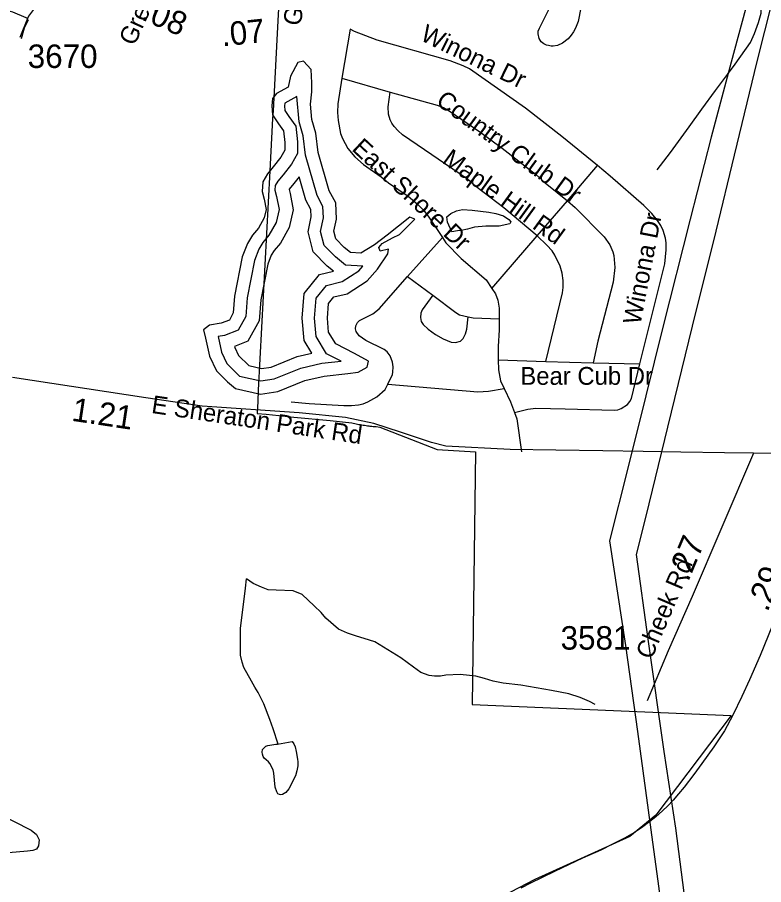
# Model space of a CAD drawing. Extents: x 1662474 to 1856135, y 779280 to 917889.
# Drawn here: x 1763739 to 1767712, y 806253 to 810871 of the extents above; entities that cross this region are included whole.
import ezdxf

# ---------------------------------------------------------------- set-up
doc = ezdxf.new("R2010")
doc.units = 0
for name, color, linetype in [('Exist Boundary Political City Limit New', 7, 'Continuous'), ('Exist Hydrographic Buffer Line', 7, 'Continuous'), ('Exist Hydrographic Misc Water Feature', 7, 'Continuous'), ('Exist Hydrographic Pond Over 1500 Sq Ft', 7, 'Continuous'), ('Exist Hydrographic Pond Under 1500 Sq Ft', 7, 'Continuous'), ('Exist Road Non-System Type 51', 7, 'Continuous'), ('Exist Road Non-System Type 51 Label', 7, 'Continuous'), ('Exist Road Secondary Mileage Tenths English Label', 7, 'Continuous'), ('Exist Road Secondary Type 51 Attributed', 7, 'Continuous'), ('Exist Road Secondary Type 51 Label', 7, 'Continuous'), ('Exist Road Secondary Type 51 Number Label', 7, 'Continuous'), ('Exist Utilities Electrical Transmission Line', 7, 'Continuous'), ('Map Preparation Boundary City Limit Buffer Line', 7, 'Continuous')]:
    doc.layers.add(name, color=color, linetype=linetype)

msp = doc.modelspace()

# ---------------------------------------------------------------- linework, layer by layer
at = {"layer": 'Exist Boundary Political City Limit New'}
for points in [[(1765146.9, 811256.1), (1765120.2, 810750.8), (1765100.4, 810373.2), (1765098.1, 810332.1), (1765083.5, 810053.5), (1765022.1, 808885.6)], [(1765022.1, 808885.6), (1765019, 808826.9), (1765015.5, 808761.2), (1765064.1, 808758.2), (1765166, 808747.5), (1765211.1, 808742.9), (1765404.1, 808724.4), (1765520.5, 808712.2), (1765528, 808710.4), (1765535.4, 808708.7), (1765542.9, 808707), (1765550.4, 808705.4), (1765557.9, 808703.9), (1765565.4, 808702.5), (1765572.9, 808701.2), (1765580.5, 808699.9), (1765588, 808698.7), (1765595.6, 808697.5), (1765603.1, 808696.5), (1765610.8, 808695.5), (1765616.5, 808694.9), (1765618.4, 808694.6), (1765625.9, 808693.8), (1765633.6, 808693), (1765641.1, 808692.4), (1765648.9, 808691.8), (1765668.5, 808689.2), (1765973.6, 808570.4), (1766177.6, 808557.7), (1766160.4, 807211.4), (1767538.8, 807154.2), (1767139.1, 806623.7), (1767000.5, 806509.4), (1766494.8, 806280.9), (1766323.5, 806191.1)]]:
    msp.add_lwpolyline(points, dxfattribs=at)
at = {"layer": 'Exist Hydrographic Buffer Line'}
for points in [[(1765228, 810449.4), (1765163.4, 810413.5), (1765162.1, 810399.8), (1765164, 810374.3), (1765184.5, 810342.4), (1765221.3, 810291.9), (1765230.5, 810208.8), (1765230.5, 810146.8), (1765198.9, 810088.9), (1765153.8, 810032.6), (1765126.1, 809998.7), (1765112.7, 809975.8), (1765111, 809950.6), (1765119.3, 809917.8), (1765132.5, 809847.2), (1765116.9, 809779.5), (1765078.4, 809711.2), (1765046.7, 809672.5), (1765025, 809637.1), (1765001.8, 809576.4), (1764962.5, 809376.8), (1764954.9, 809277.3), (1764915.6, 809205.3), (1764841.6, 809176.9), (1764808.5, 809171.3), (1764826.2, 809089), (1764855.5, 809027.7), (1764921.9, 808961.3)], [(1764921.9, 808961.3), (1765035.9, 808935), (1765107.4, 808945.6), (1765248.8, 809002.8), (1765361, 809029), (1765462.8, 809040), (1765385.5, 809079.9), (1765329.4, 809171.7), (1765320.5, 809269.2), (1765329.7, 809375), (1765385, 809444), (1765468.6, 809463.9), (1765557.1, 809521), (1765579.2, 809545.8), (1765487.1, 809551.6), (1765432.8, 809595), (1765372.1, 809655.7), (1765353.3, 809730.8), (1765368.5, 809803), (1765366.1, 809864.6), (1765335.7, 809922.2), (1765274.1, 810137.5), (1765260.3, 810240.3), (1765239.3, 810313.9), (1765228, 810449.4)], [(1765239.7, 810022), (1765211.1, 809986.2), (1765186.8, 809956.5), (1765185.9, 809955), (1765191.3, 809933.5), (1765207.8, 809845.6), (1765186.3, 809752.7), (1765139.5, 809669.5), (1765106.9, 809629.6), (1765091.3, 809604.4), (1765072.9, 809556), (1765035.7, 809366.9), (1765027.1, 809255.9), (1764967.3, 809146.2), (1764895.2, 809118.5), (1764896.4, 809112.9), (1764916.5, 809070.9), (1764970.9, 809016.5)], [(1764970.9, 809016.5), (1765038.5, 809000.9), (1765090.3, 809008.6), (1765229.2, 809064.8), (1765307.7, 809083.1), (1765266.2, 809150.8), (1765255.5, 809269.1), (1765266.9, 809400.1), (1765348.3, 809501.9), (1765423.2, 809519.7), (1765389.6, 809546.6), (1765313.6, 809622.6), (1765286.8, 809729.5), (1765303.4, 809808.5), (1765301.9, 809847.3), (1765275.2, 809897.9), (1765239.7, 810022)]]:
    msp.add_lwpolyline(points, dxfattribs=at)
at = {"layer": 'Exist Hydrographic Misc Water Feature'}
for points in [[(1767146.2, 810059.4), (1767217, 810150.8), (1767316.2, 810288.1), (1767382.9, 810381.5), (1767455.9, 810481), (1767520.7, 810566.5), (1767561.1, 810622.1), (1767642.1, 810737.5), (1767664.4, 810785.4), (1767684.9, 810843.1), (1767699.3, 810893), (1767696.2, 810987.1), (1767668.9, 811101.4), (1767655.4, 811139.5), (1767641.8, 811197.6), (1767646.6, 811277.6), (1767654.8, 811331.5), (1767663.2, 811357.5)], [(1765127.8, 807001.8), (1765101.3, 807083.4), (1765083.6, 807131.6), (1765052.4, 807215.9), (1765020.9, 807276.2), (1765003.2, 807304.3), (1764985.4, 807336.5), (1764945.8, 807408.8), (1764936.2, 807436.9), (1764926.5, 807475), (1764927, 807535), (1764927.6, 807617.1), (1764953.4, 807830.9), (1764959.8, 807880.8)], [(1766814.9, 807211.4), (1766784.9, 807227.7), (1766735.1, 807250.1), (1766675.2, 807268.6), (1766583.4, 807287.3), (1766419.5, 807314.7), (1766325.6, 807325.5), (1766271.7, 807335.9), (1766225.8, 807350.3), (1766180, 807362.6), (1766096, 807371.4), (1766019.9, 807368), (1765991.8, 807362.2), (1765959.8, 807362.5), (1765931.9, 807366.6), (1765888, 807383), (1765848.3, 807411.3), (1765780.6, 807460), (1765643.2, 807545.1), (1765585.4, 807563.6), (1765545.4, 807575.9), (1765497.6, 807592.3), (1765449.8, 807612.8), (1765382.2, 807671.3), (1765356.5, 807701.5), (1765318.8, 807737.8), (1765255.2, 807798.4), (1765207.5, 807816.7), (1765117.5, 807821.5), (1765075.4, 807821.9), (1765039.5, 807836.1), (1764995.6, 807856.6), (1764959.8, 807880.8)]]:
    msp.add_lwpolyline(points, dxfattribs=at)
at = {"layer": 'Exist Hydrographic Pond Over 1500 Sq Ft'}
for points in [[(1765262.8, 810636.9), (1765232, 810630.1), (1765194.2, 810558.1), (1765180.5, 810499.8), (1765118.8, 810465.6), (1765098.2, 810438.1), (1765094.8, 810400.4), (1765098.2, 810352.4), (1765129.1, 810304.5), (1765156.5, 810266.8), (1765163.4, 810205.1), (1765163.4, 810163.9), (1765142.8, 810126.2), (1765101.7, 810074.8), (1765070.8, 810037.1), (1765046.8, 809996), (1765043.4, 809944.6), (1765053.6, 809903.5), (1765063.9, 809848.6), (1765053.6, 809804.1), (1765022.8, 809749.2), (1764991.9, 809711.5), (1764964.5, 809667), (1764937.1, 809595), (1764895.9, 809385.9), (1764889, 809296.8), (1764868.5, 809259.1), (1764823.9, 809242), (1764762.2, 809231.7), (1764731.3, 809207.7), (1764741.6, 809163.1), (1764762.2, 809067.2), (1764799.9, 808988.3), (1764858.2, 808930.1), (1764900.1, 808895.6)], [(1764900.1, 808895.6), (1765033.1, 808865), (1765125.7, 808878.7), (1765269.7, 808936.9), (1765372.5, 808960.9), (1765499.4, 808974.6), (1765554.3, 808981.5), (1765602.3, 809008.9), (1765609.2, 809039.7), (1765533.7, 809080.9), (1765434.3, 809132.3), (1765396.6, 809194), (1765389.7, 809269.4), (1765396.6, 809348.2), (1765424, 809382.5), (1765496, 809399.6), (1765602.3, 809468.2), (1765657.2, 809529.9), (1765712, 809612.1), (1765715.5, 809636.1), (1765670.9, 809625.8), (1765664, 809646.4), (1765681.2, 809667), (1765736, 809697.8), (1765773.8, 809714.9), (1765856.1, 809797.2), (1765828.6, 809807.5), (1765708.6, 809711.5), (1765640, 809660.1), (1765568, 809615.6), (1765513.1, 809619), (1765478.9, 809646.4), (1765434.3, 809691), (1765424, 809732.1), (1765437.7, 809797.2), (1765434.3, 809882.9), (1765400, 809948), (1765341.7, 810151.6), (1765328, 810254.4), (1765307.4, 810326.4), (1765300.5, 810408.7), (1765307.4, 810473.8), (1765307.4, 810521.8), (1765304, 810593.7), (1765262.8, 810636.9)]]:
    msp.add_lwpolyline(points, dxfattribs=at)
at = {"layer": 'Exist Hydrographic Pond Under 1500 Sq Ft'}
for points in [[(1766631.8, 810967.9), (1766717.3, 810931.2), (1766739.4, 810921), (1766724.6, 810849.1), (1766710.3, 810813.2), (1766700.2, 810793.2), (1766688.1, 810775.4), (1766672, 810757.5), (1766641.6, 810733.7), (1766615.6, 810722), (1766591.6, 810718.2), (1766581.5, 810718.2), (1766567.6, 810720.4), (1766555.5, 810722.5), (1766541.7, 810730.5), (1766527.6, 810740.7), (1766518, 810758.8), (1766512, 810782.8), (1766512.2, 810796.9), (1766518.4, 810812.7), (1766601.8, 810982.1), (1766631.8, 810967.9)], [(1766052.2, 809728.8), (1766029.5, 809780.6), (1766026.3, 809808.2), (1766047.4, 809826), (1766076.6, 809840.6), (1766109, 809847.1), (1766160.9, 809843.9), (1766248.5, 809834.1), (1766287.4, 809826), (1766327.9, 809814.7), (1766355.5, 809795.2), (1766366.8, 809782.3), (1766362, 809770.9), (1766303.6, 809759.6), (1766233.9, 809759.6), (1766172.2, 809754.7), (1766136.6, 809743.4), (1766102.5, 809735.3), (1766083, 809733.6), (1766052.2, 809728.8)], [(1765124.6, 807001.2), (1765202.8, 807014.6), (1765210.7, 807002.5), (1765218.5, 806986.5), (1765224.5, 806962.4), (1765230, 806920.3), (1765231.9, 806906.3), (1765231.9, 806886.4), (1765227.6, 806858.3), (1765219.4, 806832.4), (1765184.7, 806762.7), (1765168.5, 806742.8), (1765150.5, 806733), (1765142.5, 806731), (1765134.5, 806733.1), (1765126.5, 806737.1), (1765120.5, 806747.2), (1765112.7, 806771.3), (1765109, 806809.3), (1765105.4, 806847.3), (1765101.5, 806863.4), (1765083.8, 806897.5), (1765075.8, 806907.6), (1765063.9, 806917.7), (1765054.1, 806925.8), (1765048.1, 806935.8), (1765044.2, 806947.9), (1765042.2, 806957.9), (1765044.5, 806971.9), (1765054.5, 806983.8), (1765062.5, 806989.7), (1765072.5, 806993.6), (1765114.6, 807001.3), (1765124.6, 807001.2)], [(1763601.2, 806562.3), (1763619.6, 806634.2), (1763661.7, 806617.9), (1763697.5, 806601.6), (1763719.5, 806591.4), (1763813.2, 806542.6), (1763840.9, 806520.4), (1763854.8, 806492.2), (1763852.6, 806460.2), (1763842.3, 806442.3), (1763822.2, 806434.5), (1763794.1, 806430.7), (1763692, 806421.5), (1763666.2, 806429.7), (1763638.3, 806440), (1763616.3, 806450.2), (1763578.4, 806472.5), (1763595, 806540.3), (1763601.2, 806562.3)]]:
    msp.add_lwpolyline(points, dxfattribs=at)
at = {"layer": 'Exist Road Non-System Type 51'}
for p, q in [((1765466.1, 810548), (1765724.1, 810472.4)), ((1766668, 809893.2), (1766828.6, 810082.7)), ((1766507.4, 809706.9), (1766668, 809893.2)), ((1766266.1, 809426.9), (1766507.4, 809706.9)), ((1765815.8, 809490.9), (1766002.1, 809698.4)), ((1765815.8, 809490.9), (1765951.1, 809391.1)), ((1766299.8, 809047.6), (1766552, 809038.1)), ((1766552, 809038.1), (1766804.5, 809031.5)), ((1766804.5, 809031.5), (1767053, 809026.2))]:
    msp.add_line(p, q, dxfattribs=at)
for points in [[(1763797.4, 810857.5), (1763775.9, 810812.9), (1763760.1, 810756.2)], [(1766828.6, 810082.7), (1766638.1, 810236.8), (1766444.9, 810387.7), (1766145.6, 810597.7), (1766113.4, 810613.7), (1766044.1, 810639.4), (1765654.6, 810749.9), (1765533.9, 810796.4), (1765511.9, 810808.4), (1765466.1, 810548)], [(1765466.1, 810548), (1765445.9, 810410.2), (1765444.4, 810365.1), (1765446.5, 810322.6), (1765459.9, 810253.4), (1765470.1, 810225.2), (1765498.8, 810172.4), (1765535.4, 810128.1), (1765581.4, 810088.2), (1765676.6, 810022.4), (1765715.8, 809989.8), (1765820.5, 809918.4), (1765868.5, 809878), (1765899, 809846.5), (1765926.2, 809813.2), (1766002.1, 809698.4)], [(1766507.4, 809706.9), (1766329.4, 809856.2), (1766179.5, 809969.9), (1766136.2, 810009.2), (1765789.5, 810245.7), (1765765.9, 810265.9), (1765745.1, 810289.5), (1765733.6, 810308.2), (1765724.9, 810325.8), (1765716, 810355.4), (1765712.9, 810395), (1765724.1, 810472.4)], [(1765724.1, 810472.4), (1765975.1, 810403.4), (1766008.4, 810390.4), (1766038.1, 810374), (1766202.1, 810261.7), (1766321.2, 810173.8), (1766498.4, 810036), (1766549.9, 809989.5), (1766668, 809893.2)], [(1767053, 809026.2), (1767186.1, 809559.1), (1767194.2, 809633.4), (1767193.1, 809670.7), (1767189.2, 809695.6), (1767177.4, 809735.8), (1767164.6, 809762.8), (1767147.5, 809790.1), (1767117.4, 809827.1), (1767074.2, 809868.5), (1766896.1, 810026.2), (1766828.6, 810082.7)], [(1766668, 809893.2), (1766708.9, 809857.8), (1766864, 809701.9), (1766893.9, 809658.9), (1766909.6, 809622.1), (1766914.9, 809602.9), (1766919.4, 809538.4), (1766911.2, 809461.2), (1766830.1, 809146.8), (1766804.5, 809031.5)], [(1766552, 809038.1), (1766641.8, 809404), (1766645.6, 809431.8), (1766645.1, 809470.7), (1766639.4, 809508.9), (1766628.4, 809546.2), (1766600.8, 809604.8), (1766585.6, 809627.1), (1766558.2, 809658.6), (1766507.4, 809706.9)], [(1766002.1, 809698.4), (1766021, 809670.4), (1766101.6, 809586.7), (1766234.4, 809473.5), (1766266.1, 809426.9)], [(1765711.6, 808917.1), (1765736.8, 808968.5), (1765738.6, 808982.4), (1765739.6, 809010), (1765737, 809035.8), (1765724.6, 809068), (1765707.4, 809090.4), (1765691.4, 809103.2), (1765594.2, 809150.9), (1765559.1, 809174.6), (1765542.5, 809197.7), (1765539.6, 809212.9), (1765540.6, 809228.4), (1765549.4, 809246.5), (1765561.6, 809256.5), (1765631.8, 809293.2), (1765666.1, 809318.4), (1765815.8, 809490.9)], [(1765951.1, 809391.1), (1765894, 809312.9), (1765886.9, 809295.4), (1765884.8, 809272.8), (1765889.5, 809252), (1765900, 809235.8), (1765926.5, 809210), (1765965.6, 809182.2), (1766007.1, 809158.6), (1766049.4, 809141.5), (1766071.9, 809139.2), (1766097.9, 809146.8), (1766112.4, 809160.2), (1766125.8, 809186.1), (1766131.5, 809210), (1766139.9, 809276.9)], [(1765951.1, 809391.1), (1766072.8, 809300), (1766094, 809287.9), (1766139.9, 809276.9)], [(1766266.1, 809426.9), (1766285.1, 809398.4), (1766296.4, 809364.6), (1766304.1, 809321.9), (1766304.5, 809265.9)], [(1766139.9, 809276.9), (1766166.4, 809270.4), (1766304.5, 809265.9)], [(1766304.5, 809265.9), (1766305, 809207.9), (1766299.8, 809119.2), (1766299.8, 809047.6)], [(1766299.8, 809047.6), (1766300.5, 808994.8), (1766311.4, 808934.9), (1766330.4, 808894.8)], [(1766385.4, 808767.2), (1766457.5, 808784), (1766498.9, 808789.2), (1766655.9, 808787.2), (1766915.8, 808779.4), (1766935.4, 808781.9), (1766954.4, 808787.4), (1766987.1, 808809), (1766999.8, 808824.8), (1767009.6, 808841.8), (1767053, 809026.2)], [(1765197.1, 808823.7), (1765293.8, 808814.5), (1765476.6, 808804), (1765517.4, 808803.8), (1765555.9, 808807.7), (1765581.1, 808813.4), (1765606.1, 808822.9), (1765652.8, 808850.2), (1765697.9, 808888.8), (1765711.6, 808917.1)], [(1765711.6, 808917.1), (1766190.6, 808876.9), (1766247, 808879.9), (1766330.4, 808894.8)], [(1766330.4, 808894.8), (1766364.4, 808824.4), (1766385.4, 808767.2)], [(1766385.4, 808767.2), (1766398.1, 808732.4), (1766423.4, 808557)]]:
    msp.add_lwpolyline(points, dxfattribs=at)
at = {"layer": 'Exist Road Secondary Type 51 Attributed'}
msp.add_line((1763793.1, 810864.6), (1763752, 810763.3), dxfattribs=at)
for points in [[(1764020.1, 811080.4), (1763986.2, 811065), (1763936.9, 811031.2), (1763862.9, 810963.4), (1763798.2, 810877.2), (1763793.1, 810864.6)], [(1763793.1, 810864.6), (1763785.9, 810868), (1763715, 810898.8), (1763641.1, 810917.2), (1763530.1, 810929.5), (1763391.5, 810938.8), (1763317.5, 810963.4)], [(1767657.4, 808550), (1767503.5, 808551.8), (1767271.5, 808555.5), (1767071.4, 808559.3), (1766855.5, 808563), (1766605.4, 808566.5), (1766363.6, 808570.1), (1766021, 808588.5), (1765944.6, 808606.6), (1765779.6, 808662.2), (1765638, 808709.1), (1765486.4, 808741), (1765239.7, 808764.8), (1764723.8, 808800.6), (1764423.7, 808845.8), (1763713.1, 808954)], [(1767657.4, 808550), (1767489.2, 808157.2), (1767332, 807786.9), (1767204.4, 807498.7), (1767091.9, 807230.9)], [(1768153.3, 808548.7), (1767913.3, 808546.4), (1767657.4, 808550)], [(1767759.9, 807635.4), (1767694.2, 807473.3), (1767636.7, 807343.2), (1767596.9, 807255.1), (1767548.9, 807154.9), (1767503.2, 807072.8), (1767447.3, 806987), (1767383.5, 806898.7), (1767340.6, 806839.8), (1767289.7, 806772.6), (1767258.7, 806736.5), (1767229.8, 806702.6), (1767202.6, 806673.3), (1767174.2, 806646.6), (1767138.1, 806614.5), (1767106.1, 806588.3), (1767068.4, 806560.1), (1767025.1, 806531.1), (1766972.3, 806500.1), (1766908.3, 806467.9), (1766846.3, 806436), (1766748.6, 806393.7), (1766598.5, 806323.5), (1766470.8, 806261.1), (1766419.4, 806234)]]:
    msp.add_lwpolyline(points, dxfattribs=at)
at = {"layer": 'Exist Utilities Electrical Transmission Line'}
for points in [[(1767797, 811115.8), (1767675.9, 810635.2), (1767554.8, 810136.4), (1767457.3, 809731.7), (1767332.1, 809226.8), (1767199.7, 808688.3), (1767084.4, 808215.7), (1767033.6, 808011.3), (1767096.3, 807559.3), (1767181.6, 806961.5), (1767242.2, 806554), (1767296.5, 806140.3), (1767365.2, 805646.2), (1767431.9, 805212.9), (1767490.7, 804763), (1767551.2, 804317.1), (1767620, 803827.3), (1767634.5, 803735.4), (1767747.3, 802907.9), (1767806.3, 802452.1), (1767898, 801828.6), (1767993.7, 801192.9)], [(1767634.1, 810982.9), (1767540, 810632.7), (1767432.4, 810233.8), (1767321.1, 809796.9), (1767174.6, 809214.3), (1767084.6, 808855.7), (1766988.8, 808471), (1766891.3, 808084.4), (1766976.5, 807526.7), (1767041.3, 807069.1), (1767112.1, 806545.1), (1767193.7, 805945.4), (1767281.5, 805325.9), (1767370.9, 804686.4), (1767450.8, 804094.6), (1767535.9, 803503), (1767619.2, 802937.1), (1767723.7, 802201.4), (1767811.1, 801625.9)]]:
    msp.add_lwpolyline(points, dxfattribs=at)
at = {"layer": 'Map Preparation Boundary City Limit Buffer Line'}
for points in [[(1765146.9, 811256.1), (1765120.2, 810750.8), (1765100.4, 810373.2), (1765098.1, 810332.1), (1765083.5, 810053.5), (1765022.1, 808885.6)], [(1765022.1, 808885.6), (1765019, 808826.9), (1765015.5, 808761.2), (1765064.1, 808758.2), (1765166, 808747.5), (1765211.1, 808742.9), (1765404.1, 808724.4), (1765520.5, 808712.2), (1765528, 808710.4), (1765535.4, 808708.7), (1765542.9, 808707), (1765550.4, 808705.4), (1765557.9, 808703.9), (1765565.4, 808702.5), (1765572.9, 808701.2), (1765580.5, 808699.9), (1765588, 808698.7), (1765595.6, 808697.5), (1765603.1, 808696.5), (1765610.8, 808695.5), (1765616.5, 808694.9), (1765618.4, 808694.6), (1765625.9, 808693.8), (1765633.6, 808693), (1765641.1, 808692.4), (1765648.9, 808691.8), (1765668.5, 808689.2), (1765973.6, 808570.4), (1766177.6, 808557.7), (1766160.4, 807211.4), (1767538.8, 807154.2), (1767139.1, 806623.7), (1767000.5, 806509.4), (1766494.8, 806280.9), (1766323.5, 806191.1)]]:
    msp.add_lwpolyline(points, dxfattribs=at)

# ---------------------------------------------------------------- texts
at = {"layer": 'Exist Road Non-System Type 51 Label'}
for s, rotation, p in [('Winona Dr', 334.0941, (1765878.8, 810751.7)), ('Country Club Dr', 323.9334, (1765962, 810412.2)), ('East Shore Dr', 316.9909, (1765515.2, 810166.2)), ('Maple Hill Rd', 324.023, (1765995.5, 810099.7)), ('Winona Dr', 79.0173, (1767055.9, 809230.5))]:
    msp.add_text(s, height=95, rotation=rotation, dxfattribs=at).set_placement(p)
msp.add_text('Bear Cub Dr', height=95, dxfattribs=at).set_placement((1766417, 808914.4))
at = {"layer": 'Exist Road Secondary Mileage Tenths English Label'}
for s, rotation, p in [('.08', 336.4478, (1764394.4, 810861.1)), ('.07', 6.0087, (1764830.7, 810716.1)), ('1.21', 351.4307, (1764024.1, 808723.5)), ('.27', 66.9975, (1767310.3, 807861.9)), ('.29', 67.5037, (1767732.4, 807701))]:
    msp.add_text(s, height=125, rotation=rotation, dxfattribs=at).set_placement(p)
at = {"layer": 'Exist Road Secondary Type 51 Label'}
for s, rotation, p in [('Greywood Dr', 77.5159, (1765243.4, 810820.2)), ('Greybark Dr', 65.7584, (1764362.8, 810714.9)), ('E Sheraton Park Rd', 351.5077, (1764449.7, 808765.1)), ('Cheek Rd', 66.867, (1767115.2, 807446.8))]:
    msp.add_text(s, height=95, rotation=rotation, dxfattribs=at).set_placement(p)
at = {"layer": 'Exist Road Secondary Type 51 Number Label'}
for s, p in [('3670', (1763794.6, 810601.5)), ('3581', (1766631.3, 807504.3))]:
    msp.add_text(s, height=125, dxfattribs=at).set_placement(p)

doc.saveas('drawing.dxf')
